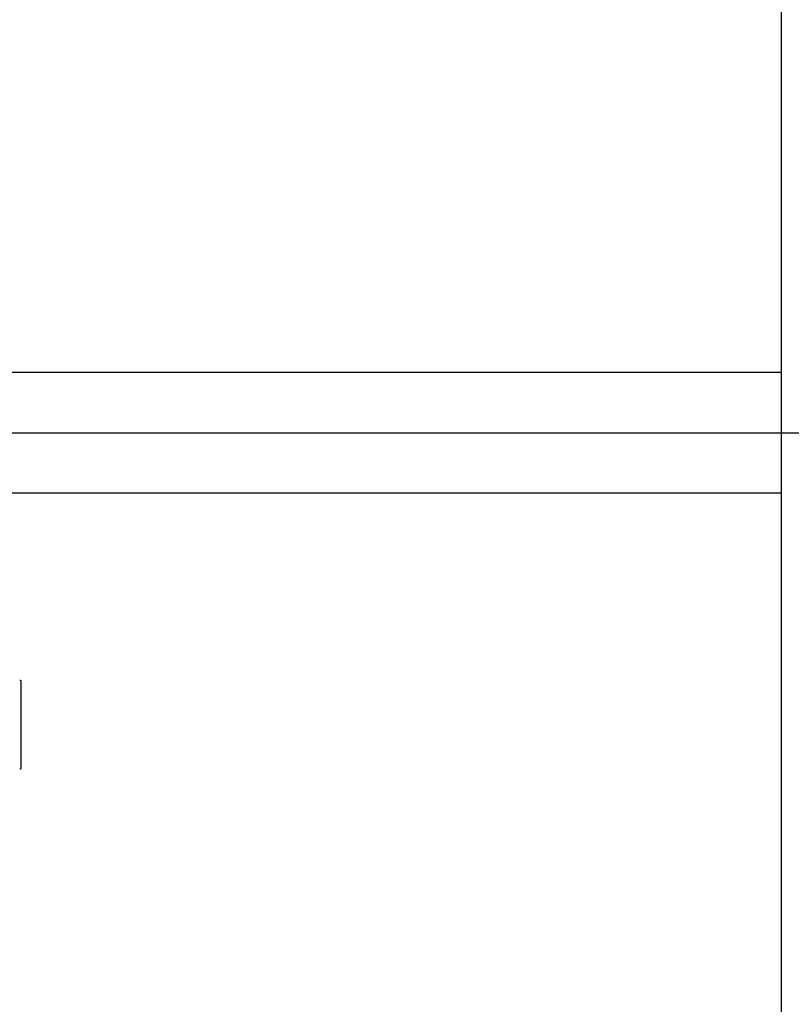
# Model space of a CAD drawing. Extents: x -89225 to 110569, y 13360 to 87647.
# Tile 453 of 478: x 103107 to 103395, y 67721 to 68089. Entities that reach past the tile are written whole.
import ezdxf

# ---------------------------------------------------------------- set-up
doc = ezdxf.new("R2010")
doc.units = 0
doc.layers.add('Iv-Lines 035', color=4, linetype='Continuous')

# ---------------------------------------------------------------- blocks, each defined once
blk = doc.blocks.new('Bordes been 1 ZAZ')
for p, q in [((1235664.49, -981737.14), (1235664.49, -983015.14)), ((1235664.49, -982214.64), (1236967.82, -982214.64)), ((1238632.45, -982237.14, 1600), (1230027.38, -982237.14, 1600)), ((1235664.49, -982259.64), (1236967.82, -982259.64))]:
    blk.add_line(p, q)
blk = doc.blocks.new('Beuchtingstank doorsnede')
blk.add_line((1215888.05, -937594.65), (1215888.05, -937561.88))
for centre, start, end in [((1215887.55, -937562.74), 60, 89), ((1215887.55, -937593.78), 271, 300)]:
    blk.add_arc(centre, 1, start, end)

msp = doc.modelspace()

# ---------------------------------------------------------------- block references
at = {"layer": 'Iv-Lines 035', "xscale": -1}
msp.add_blockref('Bordes been 1 ZAZ', (1339055.77, 1050171.42), dxfattribs=at)
at = {"layer": 'Iv-Lines 035'}
msp.add_blockref('Beuchtingstank doorsnede', (-1112780.93, 1005403.43), dxfattribs=at)

doc.saveas('drawing.dxf')
